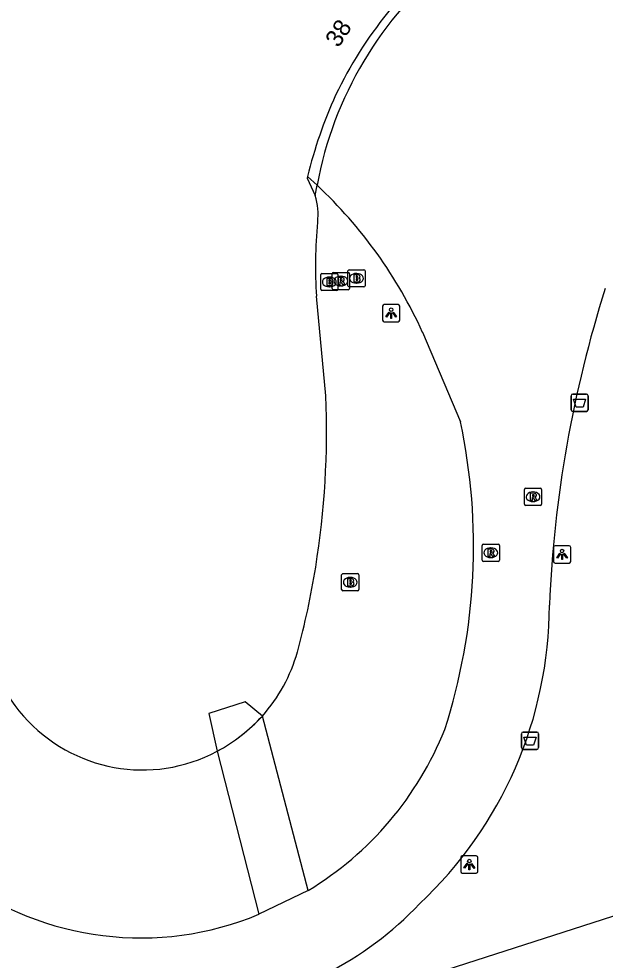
# Model space of a CAD drawing. Extents: x 158087 to 159494, y 382905 to 383981.
# Drawn here: x 159304 to 159338, y 383115.7 to 383170.2 of the extents above; entities that cross this region are included whole.
import ezdxf

# ---------------------------------------------------------------- set-up
doc = ezdxf.new("R2010")
doc.units = 0
for name, color, linetype in [('IMGEO_Afvalbak', 7, 'Continuous'), ('IMGEO_Brandkraan', 7, 'Continuous'), ('IMGEO_Groenvoorziening', 7, 'Continuous'), ('IMGEO_Hek', 7, 'Continuous'), ('IMGEO_Lichtpunt', 7, 'Continuous'), ('IMGEO_Pand', 7, 'Continuous'), ('IMGEO_Pand_nummerreeks', 7, 'Continuous'), ('IMGEO_Pand_overbouw', 7, 'Continuous'), ('IMGEO_Rijbaan_lokaal_gesloten', 7, 'Continuous'), ('IMGEO_Rioolput', 7, 'Continuous'), ('IMGEO_Voetpad_open', 7, 'Continuous')]:
    doc.layers.add(name, color=color, linetype=linetype)

msp = doc.modelspace()

# ---------------------------------------------------------------- linework, layer by layer
at = {"layer": 'IMGEO_Afvalbak'}
for p, q in [((159336.06, 383147.58), (159336.06, 383148.38)), ((159336.06, 383148.38), (159336.06, 383147.58)), ((159336.16, 383148.48), (159336.95, 383148.48)), ((159336.95, 383148.48), (159336.16, 383148.48)), ((159337.05, 383148.38), (159337.05, 383147.58)), ((159337.05, 383147.58), (159337.05, 383148.38)), ((159336.95, 383147.48), (159336.16, 383147.48)), ((159336.16, 383147.48), (159336.95, 383147.48)), ((159333.186, 383127.989), (159333.186, 383128.789)), ((159333.186, 383128.789), (159333.186, 383127.989)), ((159333.286, 383128.889), (159334.076, 383128.889)), ((159334.076, 383128.889), (159333.286, 383128.889)), ((159334.176, 383128.789), (159334.176, 383127.989)), ((159334.176, 383127.989), (159334.176, 383128.789)), ((159334.076, 383127.889), (159333.286, 383127.889)), ((159333.286, 383127.889), (159334.076, 383127.889))]:
    msp.add_line(p, q, dxfattribs=at)
for points in [[(159336.203, 383148.194), (159336.907, 383148.194), (159336.758, 383147.724), (159336.352, 383147.724), (159336.203, 383148.194)], [(159333.329, 383128.603), (159334.033, 383128.603), (159333.884, 383128.133), (159333.478, 383128.133), (159333.329, 383128.603)]]:
    msp.add_lwpolyline(points, dxfattribs=at)
for centre, start, end in [((159336.16, 383148.38), 90, 180), ((159336.16, 383148.38), 90, 180), ((159336.95, 383148.38), 0, 90), ((159336.95, 383148.38), 360, 90), ((159336.16, 383147.58), 180, 270), ((159336.16, 383147.58), 180, 270), ((159336.95, 383147.58), 270, 0), ((159336.95, 383147.58), 270, 0), ((159333.286, 383128.789), 90, 180), ((159333.286, 383128.789), 90, 180), ((159334.076, 383128.789), 0, 90), ((159334.076, 383128.789), 360, 90), ((159333.286, 383127.989), 180, 270), ((159333.286, 383127.989), 180, 270), ((159334.076, 383127.989), 270, 0), ((159334.076, 383127.989), 270, 0)]:
    msp.add_arc(centre, 0.1, start, end, dxfattribs=at)
at = {"layer": 'IMGEO_Brandkraan'}
for p, q in [((159323.202, 383155.694), (159324.054, 383155.694)), ((159321.548, 383154.557), (159321.548, 383155.409)), ((159321.623, 383155.483), (159322.475, 383155.483)), ((159322.036, 383155.263), (159322.061, 383155.263)), ((159322.549, 383155.409), (159322.549, 383154.557)), ((159323.127, 383154.768), (159323.127, 383155.62)), ((159323.615, 383155.474), (159323.64, 383155.474)), ((159324.128, 383155.62), (159324.128, 383154.768)), ((159322.059, 383154.703), (159322.034, 383154.703)), ((159324.054, 383154.694), (159323.202, 383154.694)), ((159323.638, 383154.914), (159323.613, 383154.914)), ((159322.475, 383154.483), (159321.623, 383154.483)), ((159322.762, 383137.148), (159322.762, 383138)), ((159322.837, 383138.074), (159323.689, 383138.074)), ((159323.25, 383137.854), (159323.275, 383137.854)), ((159323.763, 383138), (159323.763, 383137.148)), ((159323.273, 383137.294), (159323.248, 383137.294)), ((159323.689, 383137.074), (159322.837, 383137.074))]:
    msp.add_line(p, q, dxfattribs=at)
for points in [[(159323.202, 383155.694), (159324.054, 383155.694)], [(159321.548, 383154.557), (159321.548, 383155.409)], [(159321.623, 383155.483), (159322.475, 383155.483)], [(159321.896, 383155.183), (159321.896, 383154.783), (159322.109, 383154.783)], [(159322.127, 383155.183), (159321.896, 383155.183)], [(159322.549, 383155.409), (159322.549, 383154.557)], [(159323.127, 383154.768), (159323.127, 383155.62)], [(159323.475, 383155.394), (159323.475, 383154.994), (159323.688, 383154.994)], [(159323.706, 383155.394), (159323.475, 383155.394)], [(159323.654, 383155.313), (159323.6, 383155.313), (159323.6, 383155.237)], [(159323.6, 383155.237), (159323.653, 383155.237)], [(159323.662, 383155.161), (159323.6, 383155.161), (159323.6, 383155.08)], [(159324.128, 383155.62), (159324.128, 383154.768)], [(159322.075, 383155.102), (159322.021, 383155.102), (159322.021, 383155.026)], [(159322.021, 383155.026), (159322.074, 383155.026)], [(159322.083, 383154.95), (159322.021, 383154.95), (159322.021, 383154.869)], [(159322.021, 383154.869), (159322.083, 383154.869)], [(159324.054, 383154.694), (159323.202, 383154.694)], [(159323.6, 383155.08), (159323.662, 383155.08)], [(159322.475, 383154.483), (159321.623, 383154.483)], [(159322.762, 383137.148), (159322.762, 383138)], [(159322.837, 383138.074), (159323.689, 383138.074)], [(159323.11, 383137.774), (159323.11, 383137.374), (159323.323, 383137.374)], [(159323.341, 383137.774), (159323.11, 383137.774)], [(159323.289, 383137.693), (159323.235, 383137.693), (159323.235, 383137.617)], [(159323.763, 383138), (159323.763, 383137.148)], [(159323.235, 383137.617), (159323.288, 383137.617)], [(159323.297, 383137.541), (159323.235, 383137.541), (159323.235, 383137.46)], [(159323.235, 383137.46), (159323.297, 383137.46)], [(159323.689, 383137.074), (159322.837, 383137.074)]]:
    msp.add_lwpolyline(points, dxfattribs=at)
for centre, radius, start, end in [((159323.204, 383155.618), 0.0765, 91.552, 178.448), ((159323.204, 383155.618), 0.0765, 91.552, 178.448), ((159324.052, 383155.618), 0.0765, 1.552, 88.448), ((159324.052, 383155.618), 0.0765, 1.552, 88.448), ((159321.625, 383155.407), 0.0765, 91.552, 178.448), ((159321.625, 383155.407), 0.0765, 91.552, 178.448), ((159322.131, 383155.038), 0.145, 59.4692, 91.5367), ((159322.156, 383155.085), 0.0922, 285.5137, 58.1501), ((159322.473, 383155.407), 0.0765, 1.552, 88.448), ((159322.473, 383155.407), 0.0765, 1.552, 88.448), ((159323.655, 383155.275), 0.0379, 267.8285, 90.9355), ((159323.663, 383155.12), 0.0404, 269.8759, 90.5077), ((159323.71, 383155.249), 0.145, 59.4692, 91.5367), ((159323.735, 383155.296), 0.0922, 285.5137, 58.1501), ((159323.74, 383155.104), 0.105, 301.3115, 78.989), ((159322.076, 383155.064), 0.0379, 267.8285, 90.9355), ((159322.084, 383154.909), 0.0404, 269.8759, 90.5077), ((159322.115, 383155.034), 0.251, 268.6676, 293.5347), ((159322.161, 383154.893), 0.105, 301.3115, 78.989), ((159323.204, 383154.77), 0.0765, 181.552, 268.448), ((159323.204, 383154.77), 0.0765, 181.552, 268.448), ((159323.694, 383155.245), 0.251, 268.6676, 293.5347), ((159324.052, 383154.77), 0.0765, 271.552, 358.448), ((159324.052, 383154.77), 0.0765, 271.552, 358.448), ((159321.625, 383154.559), 0.0765, 181.552, 268.448), ((159321.625, 383154.559), 0.0765, 181.552, 268.448), ((159322.473, 383154.559), 0.0765, 271.552, 358.448), ((159322.473, 383154.559), 0.0765, 271.552, 358.448), ((159322.839, 383137.998), 0.0765, 91.552, 178.448), ((159322.839, 383137.998), 0.0765, 91.552, 178.448), ((159323.29, 383137.655), 0.0379, 267.8285, 90.9355), ((159323.345, 383137.629), 0.145, 59.4692, 91.5367), ((159323.37, 383137.676), 0.0922, 285.5137, 58.1501), ((159323.687, 383137.998), 0.0765, 1.552, 88.448), ((159323.687, 383137.998), 0.0765, 1.552, 88.448), ((159322.839, 383137.15), 0.0765, 181.552, 268.448), ((159322.839, 383137.15), 0.0765, 181.552, 268.448), ((159323.298, 383137.5), 0.0404, 269.8759, 90.5077), ((159323.329, 383137.625), 0.251, 268.6676, 293.5347), ((159323.375, 383137.484), 0.105, 301.3115, 78.989), ((159323.687, 383137.15), 0.0765, 271.552, 358.448), ((159323.687, 383137.15), 0.0765, 271.552, 358.448)]:
    msp.add_arc(centre, radius, start, end, dxfattribs=at)
for centre, major_axis, ratio, start_param, end_param in [((159322.035, 383154.983), (-0.387, 0.002), 0.722429, 4.712389, 7.853982), ((159322.06, 383154.983), (-0.39, 0.002), 0.717154, 1.570796, 4.712389), ((159323.614, 383155.194), (-0.387, 0.002), 0.722429, 4.712389, 7.853982), ((159323.639, 383155.194), (-0.39, 0.002), 0.717154, 1.570796, 4.712389), ((159323.249, 383137.574), (-0.387, 0.002), 0.722429, 4.712389, 7.853982), ((159323.274, 383137.574), (-0.39, 0.002), 0.717154, 1.570796, 4.712389)]:
    msp.add_ellipse(centre, major_axis=major_axis, ratio=ratio, start_param=start_param, end_param=end_param, dxfattribs=at)
at = {"layer": 'IMGEO_Groenvoorziening'}
msp.add_lwpolyline([(159321.06, 383112.633), (159321.808, 383112.874), (159322.406, 383111.142), (159327.117, 383112.773), (159326.59, 383114.389), (159363.334, 383126.216)], dxfattribs=at)
at = {"layer": 'IMGEO_Hek'}
msp.add_lwpolyline([(159321.06, 383112.633), (159321.808, 383112.874), (159322.406, 383111.142), (159327.117, 383112.773), (159326.59, 383114.389), (159363.334, 383126.216)], dxfattribs=at)
at = {"layer": 'IMGEO_Lichtpunt'}
for p, q in [((159325.134, 383153.577), (159325.134, 383152.77)), ((159325.134, 383153.577), (159325.134, 383152.77)), ((159326.036, 383153.672), (159325.228, 383153.672)), ((159326.036, 383153.672), (159325.228, 383153.672)), ((159326.13, 383152.77), (159326.13, 383153.577)), ((159326.13, 383152.77), (159326.13, 383153.577)), ((159325.228, 383152.676), (159326.036, 383152.676)), ((159325.228, 383152.676), (159326.036, 383152.676)), ((159335.043, 383139.591), (159335.043, 383138.784)), ((159335.043, 383139.591), (159335.043, 383138.784)), ((159335.945, 383139.686), (159335.137, 383139.686)), ((159335.945, 383139.686), (159335.137, 383139.686)), ((159336.039, 383138.784), (159336.039, 383139.591)), ((159336.039, 383138.784), (159336.039, 383139.591)), ((159335.137, 383138.69), (159335.945, 383138.69)), ((159335.137, 383138.69), (159335.945, 383138.69)), ((159329.664, 383121.618), (159329.664, 383120.811)), ((159329.664, 383121.618), (159329.664, 383120.811)), ((159330.566, 383121.713), (159329.758, 383121.713)), ((159330.566, 383121.713), (159329.758, 383121.713)), ((159330.66, 383120.811), (159330.66, 383121.618)), ((159330.66, 383120.811), (159330.66, 383121.618)), ((159329.758, 383120.717), (159330.566, 383120.717)), ((159329.758, 383120.717), (159330.566, 383120.717))]:
    msp.add_line(p, q, dxfattribs=at)
for points in [[(159325.508, 383153.241), (159325.547, 383153.213), (159325.359, 383152.951), (159325.321, 383152.978), (159325.508, 383153.241)], [(159325.61, 383153.193), (159325.657, 383153.193), (159325.657, 383152.871), (159325.61, 383152.871), (159325.61, 383153.193)], [(159325.72, 383153.213), (159325.758, 383153.24), (159325.945, 383152.978), (159325.906, 383152.95), (159325.72, 383153.213)], [(159335.417, 383139.255), (159335.456, 383139.227), (159335.268, 383138.965), (159335.23, 383138.992), (159335.417, 383139.255)], [(159335.519, 383139.207), (159335.566, 383139.207), (159335.566, 383138.885), (159335.519, 383138.885), (159335.519, 383139.207)], [(159335.629, 383139.227), (159335.667, 383139.254), (159335.854, 383138.992), (159335.815, 383138.964), (159335.629, 383139.227)], [(159330.038, 383121.282), (159330.077, 383121.254), (159329.889, 383120.992), (159329.851, 383121.019), (159330.038, 383121.282)], [(159330.25, 383121.254), (159330.288, 383121.281), (159330.475, 383121.019), (159330.436, 383120.991), (159330.25, 383121.254)], [(159330.14, 383121.234), (159330.187, 383121.234), (159330.187, 383120.912), (159330.14, 383120.912), (159330.14, 383121.234)]]:
    msp.add_lwpolyline(points, dxfattribs=at)
for centre in [(159325.633, 383153.375), (159335.542, 383139.389), (159330.163, 383121.416)]:
    msp.add_circle(centre, 0.0994, dxfattribs=at)
for centre, start, end in [((159325.228, 383153.577), 90, 180), ((159325.228, 383153.577), 90, 180), ((159326.036, 383153.577), 0, 90), ((159326.036, 383153.577), 0, 90), ((159325.228, 383152.77), 180, 270), ((159325.228, 383152.77), 180, 270), ((159326.036, 383152.77), 270, 0), ((159326.036, 383152.77), 270, 360), ((159335.137, 383139.591), 90, 180), ((159335.137, 383139.591), 90, 180), ((159335.945, 383139.591), 0, 90), ((159335.945, 383139.591), 0, 90), ((159335.137, 383138.784), 180, 270), ((159335.137, 383138.784), 180, 270), ((159335.945, 383138.784), 270, 0), ((159335.945, 383138.784), 270, 360), ((159329.758, 383121.618), 90, 180), ((159329.758, 383121.618), 90, 180), ((159330.566, 383121.618), 0, 90), ((159330.566, 383121.618), 0, 90), ((159329.758, 383120.811), 180, 270), ((159329.758, 383120.811), 180, 270), ((159330.566, 383120.811), 270, 0), ((159330.566, 383120.811), 270, 360)]:
    msp.add_arc(centre, 0.0946, start, end, dxfattribs=at)
at = {"layer": 'IMGEO_Pand'}
for points in [[(159322.575, 383166.142), (159322.41, 383165.811)], [(159320.783, 383161.096), (159320.757, 383160.995), (159321.231, 383159.99)], [(159321.841, 383148.39), (159321.305, 383154.15)], [(159318.167, 383129.821), (159317.178, 383130.642), (159315.061, 383129.965), (159315.544, 383127.775)]]:
    msp.add_lwpolyline(points, dxfattribs=at)
for centre, radius, start, end in [((159345.022, 383154.891), 25.109, 127.7091, 153.3782), ((159347.363, 383154.562), 27.371, 155.7343, 166.1898), ((159317.587, 383158.875), 3.811, 353.4517, 17.0171), ((159345.509, 383155.912), 24.269, 174.0205, 184.1633), ((159273.321, 383146.26), 48.566, 350.7559, 2.5139), ((159275.75, 383145.682), 46.077, 344.7104, 350.9794), ((159311.19, 383135.973), 9.223, 182.6028, 221.8283), ((159311.222, 383136.029), 9.315, 318.2106, 344.4538), ((159311.223, 383135.887), 9.191, 221.29, 298.0437)]:
    msp.add_arc(centre, radius, start, end, dxfattribs=at)
at = {"layer": 'IMGEO_Pand_overbouw'}
msp.add_lwpolyline([(159318.167, 383129.821), (159317.178, 383130.642), (159315.061, 383129.965), (159315.544, 383127.775), (159315.905, 383127.981), (159316.259, 383128.203), (159316.604, 383128.439), (159316.939, 383128.69), (159317.264, 383128.954), (159317.577, 383129.231), (159317.878, 383129.52)], close=True, dxfattribs=at)
at = {"layer": 'IMGEO_Rijbaan_lokaal_gesloten'}
for points in [[(159320.783, 383161.096), (159321.337, 383160.59)], [(159321.231, 383159.99), (159321.337, 383160.59)], [(159327.455, 383152.063), (159329.646, 383146.884)], [(159320.82, 383119.703), (159317.964, 383118.329)]]:
    msp.add_lwpolyline(points, dxfattribs=at)
for centre, radius, start, end in [((159342.754, 383156.639), 21.778, 128.9263, 169.5465), ((159302.911, 383140.911), 26.959, 24.4349, 46.8829), ((159405.953, 383133.164), 71.217, 162.4844, 177.51496), ((159295.849, 383139.659), 34.561, 342.1125, 12.0666), ((159311.019, 383136.296), 23.784, 313.1161, 359.893), ((159310.816, 383136.211), 19.303, 301.2158, 338.2038), ((159311.11, 383134.778), 17.82, 233.3124, 292.6222), ((159312.998, 383132.442), 19.654, 296.6873, 316.5868)]:
    msp.add_arc(centre, radius, start, end, dxfattribs=at)
at = {"layer": 'IMGEO_Rioolput'}
for p, q in [((159322.218, 383154.61), (159322.218, 383155.462)), ((159322.293, 383155.536), (159323.145, 383155.536)), ((159322.706, 383155.316), (159322.731, 383155.316)), ((159323.219, 383155.462), (159323.219, 383154.61)), ((159322.729, 383154.756), (159322.704, 383154.756)), ((159323.145, 383154.536), (159322.293, 383154.536)), ((159333.355, 383142.104), (159333.355, 383142.956)), ((159333.43, 383143.03), (159334.282, 383143.03)), ((159333.843, 383142.81), (159333.868, 383142.81)), ((159334.356, 383142.956), (159334.356, 383142.104)), ((159334.282, 383142.03), (159333.43, 383142.03)), ((159333.866, 383142.25), (159333.841, 383142.25)), ((159330.906, 383138.861), (159330.906, 383139.713)), ((159330.981, 383139.787), (159331.833, 383139.787)), ((159331.394, 383139.567), (159331.419, 383139.567)), ((159331.907, 383139.713), (159331.907, 383138.861)), ((159331.833, 383138.787), (159330.981, 383138.787)), ((159331.417, 383139.007), (159331.392, 383139.007))]:
    msp.add_line(p, q, dxfattribs=at)
for points in [[(159322.218, 383154.61), (159322.218, 383155.462)], [(159322.293, 383155.536), (159323.145, 383155.536)], [(159322.807, 383155.234), (159322.555, 383155.236), (159322.555, 383154.836)], [(159322.733, 383155.155), (159322.679, 383155.155), (159322.679, 383155.074)], [(159323.219, 383155.462), (159323.219, 383154.61)], [(159322.555, 383154.836), (159322.679, 383154.836), (159322.679, 383154.998), (159322.69, 383154.998)], [(159322.679, 383155.074), (159322.731, 383155.074)], [(159322.737, 383154.969), (159322.808, 383154.836), (159322.948, 383154.836), (159322.883, 383154.962)], [(159323.145, 383154.536), (159322.293, 383154.536)], [(159333.355, 383142.104), (159333.355, 383142.956)], [(159333.43, 383143.03), (159334.282, 383143.03)], [(159333.944, 383142.728), (159333.692, 383142.73), (159333.692, 383142.33)], [(159333.87, 383142.649), (159333.816, 383142.649), (159333.816, 383142.568)], [(159333.816, 383142.568), (159333.868, 383142.568)], [(159334.356, 383142.956), (159334.356, 383142.104)], [(159334.282, 383142.03), (159333.43, 383142.03)], [(159333.692, 383142.33), (159333.816, 383142.33), (159333.816, 383142.492), (159333.827, 383142.492)], [(159333.874, 383142.463), (159333.945, 383142.33), (159334.085, 383142.33), (159334.02, 383142.456)], [(159330.906, 383138.861), (159330.906, 383139.713)], [(159330.981, 383139.787), (159331.833, 383139.787)], [(159331.495, 383139.485), (159331.243, 383139.487), (159331.243, 383139.087)], [(159331.421, 383139.406), (159331.367, 383139.406), (159331.367, 383139.325)], [(159331.367, 383139.325), (159331.419, 383139.325)], [(159331.907, 383139.713), (159331.907, 383138.861)], [(159331.833, 383138.787), (159330.981, 383138.787)], [(159331.243, 383139.087), (159331.367, 383139.087), (159331.367, 383139.249), (159331.378, 383139.249)], [(159331.425, 383139.22), (159331.496, 383139.087), (159331.636, 383139.087), (159331.571, 383139.213)]]:
    msp.add_lwpolyline(points, dxfattribs=at)
for centre, radius, start, end in [((159322.295, 383155.46), 0.0765, 91.552, 178.448), ((159322.295, 383155.46), 0.0765, 91.552, 178.448), ((159322.739, 383155.059), 0.0964, 77.0061, 93.1865), ((159322.753, 383155.116), 0.0378, 276.6634, 79.6772), ((159322.806, 383155.124), 0.109, 350.3612, 89.416), ((159322.804, 383155.124), 0.112, 277.5842, 350.9817), ((159323.143, 383155.46), 0.0765, 1.552, 88.448), ((159323.143, 383155.46), 0.0765, 1.552, 88.448), ((159322.295, 383154.612), 0.0765, 181.552, 268.448), ((159322.295, 383154.612), 0.0765, 181.552, 268.448), ((159322.689, 383154.945), 0.0533, 26.0293, 88.6989), ((159322.715, 383155.263), 0.19, 274.7715, 282.9687), ((159322.788, 383154.909), 0.108, 29.5134, 73.7905), ((159323.143, 383154.612), 0.0765, 271.552, 358.448), ((159323.143, 383154.612), 0.0765, 271.552, 358.448), ((159333.432, 383142.954), 0.0765, 91.552, 178.448), ((159333.432, 383142.954), 0.0765, 91.552, 178.448), ((159333.852, 383142.757), 0.19, 274.7715, 282.9687), ((159333.876, 383142.553), 0.0964, 77.0061, 93.1865), ((159333.89, 383142.61), 0.0378, 276.6634, 79.6772), ((159333.943, 383142.618), 0.109, 350.3612, 89.416), ((159333.941, 383142.618), 0.112, 277.5842, 350.9817), ((159334.28, 383142.954), 0.0765, 1.552, 88.448), ((159334.28, 383142.954), 0.0765, 1.552, 88.448), ((159333.432, 383142.106), 0.0765, 181.552, 268.448), ((159333.432, 383142.106), 0.0765, 181.552, 268.448), ((159333.826, 383142.439), 0.0533, 26.0293, 88.6989), ((159333.925, 383142.403), 0.108, 29.5134, 73.7905), ((159334.28, 383142.106), 0.0765, 271.552, 358.448), ((159334.28, 383142.106), 0.0765, 271.552, 358.448), ((159330.983, 383139.711), 0.0765, 91.552, 178.448), ((159330.983, 383139.711), 0.0765, 91.552, 178.448), ((159331.403, 383139.514), 0.19, 274.7715, 282.9687), ((159331.427, 383139.31), 0.0964, 77.0061, 93.1865), ((159331.441, 383139.367), 0.0378, 276.6634, 79.6772), ((159331.494, 383139.375), 0.109, 350.3612, 89.416), ((159331.492, 383139.375), 0.112, 277.5842, 350.9817), ((159331.831, 383139.711), 0.0765, 1.552, 88.448), ((159331.831, 383139.711), 0.0765, 1.552, 88.448), ((159330.983, 383138.863), 0.0765, 181.552, 268.448), ((159330.983, 383138.863), 0.0765, 181.552, 268.448), ((159331.377, 383139.196), 0.0533, 26.0293, 88.6989), ((159331.476, 383139.16), 0.108, 29.5134, 73.7905), ((159331.831, 383138.863), 0.0765, 271.552, 358.448), ((159331.831, 383138.863), 0.0765, 271.552, 358.448)]:
    msp.add_arc(centre, radius, start, end, dxfattribs=at)
for centre, major_axis, ratio, start_param, end_param in [((159322.705, 383155.036), (-0.387, 0.002), 0.722429, 4.712389, 7.853982), ((159322.73, 383155.036), (-0.39, 0.002), 0.717154, 1.570796, 4.712389), ((159333.842, 383142.53), (-0.387, 0.002), 0.722429, 4.712389, 7.853982), ((159333.867, 383142.53), (-0.39, 0.002), 0.717154, 1.570796, 4.712389), ((159331.393, 383139.287), (-0.387, 0.002), 0.722429, 4.712389, 7.853982), ((159331.418, 383139.287), (-0.39, 0.002), 0.717154, 1.570796, 4.712389)]:
    msp.add_ellipse(centre, major_axis=major_axis, ratio=ratio, start_param=start_param, end_param=end_param, dxfattribs=at)
at = {"layer": 'IMGEO_Voetpad_open'}
for points in [[(159320.82, 383119.703), (159318.167, 383129.821)], [(159315.544, 383127.775), (159317.964, 383118.329)]]:
    msp.add_lwpolyline(points, dxfattribs=at)
msp.add_arc((159310.665, 383136.734), 10.201, 298.5711, 317.339, dxfattribs=at)

# ---------------------------------------------------------------- texts
at = {"layer": 'IMGEO_Pand_nummerreeks'}
msp.add_text('38', height=1, rotation=57.0565, dxfattribs=at).set_placement((159322.583, 383168.52))

doc.saveas('drawing.dxf')
